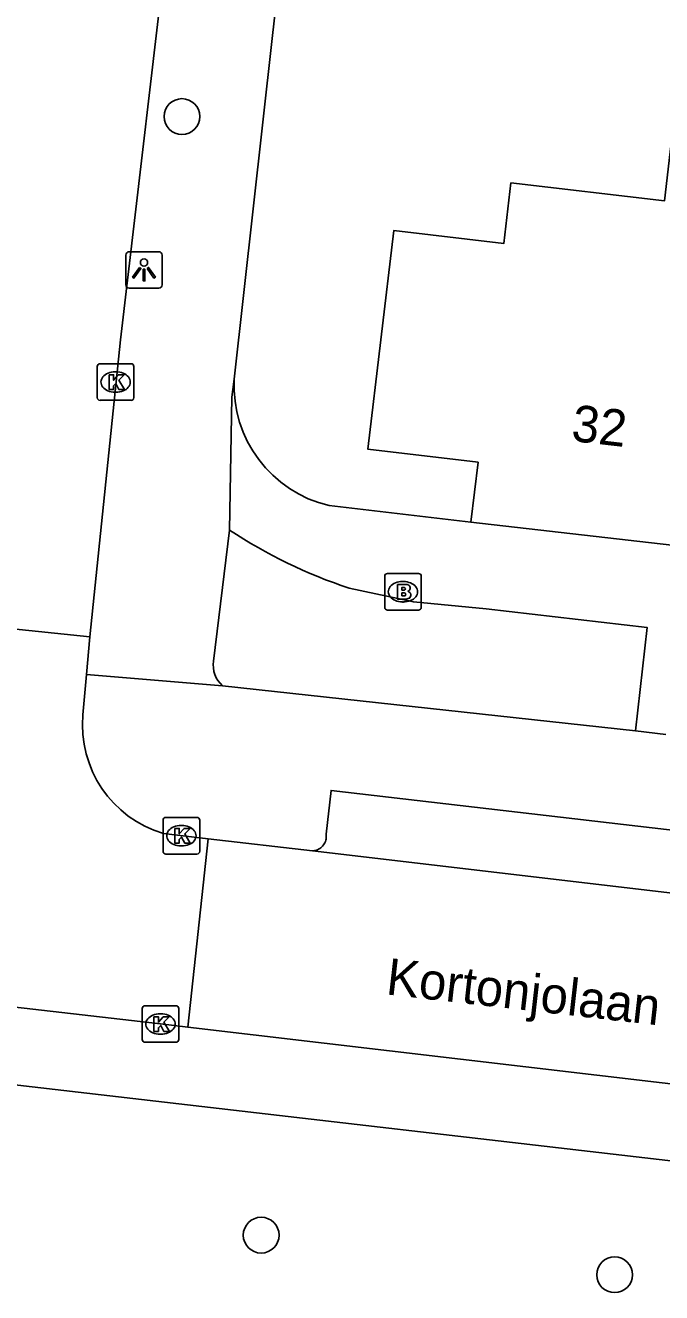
# Model space of a CAD drawing. Extents: x 161696 to 162377, y 380761 to 381673.
# Drawn here: x 162136.47 to 162153.87, y 380909.63 to 380944.28 of the extents above; entities that cross this region are included whole.
import ezdxf

# ---------------------------------------------------------------- set-up
doc = ezdxf.new("R2010")
doc.units = 0
for name, color, linetype in [('IMGEO_Boom', 7, 'Continuous'), ('IMGEO_Brandkraan', 7, 'Continuous'), ('IMGEO_Kolk', 7, 'Continuous'), ('IMGEO_Lichtpunt', 7, 'Continuous'), ('IMGEO_Openbare_ruimte_label', 7, 'Continuous'), ('IMGEO_Pand', 7, 'Continuous'), ('IMGEO_Pand_nummerreeks', 7, 'Continuous'), ('IMGEO_Rijbaan_lokaal_open', 7, 'Continuous'), ('IMGEO_Voetpad_open', 7, 'Continuous')]:
    doc.layers.add(name, color=color, linetype=linetype)

msp = doc.modelspace()

# ---------------------------------------------------------------- linework, layer by layer
at = {"layer": 'IMGEO_Boom'}
for centre in [(162140.755, 380941.79), (162142.92, 380911.207), (162152.583, 380910.124)]:
    msp.add_circle(centre, 0.489, dxfattribs=at)
at = {"layer": 'IMGEO_Brandkraan'}
for p, q in [((162146.296, 380928.371), (162146.296, 380929.223)), ((162146.371, 380929.297), (162147.223, 380929.297)), ((162146.784, 380929.077), (162146.809, 380929.077)), ((162147.297, 380929.223), (162147.297, 380928.371)), ((162147.223, 380928.297), (162146.371, 380928.297)), ((162146.807, 380928.517), (162146.782, 380928.517))]:
    msp.add_line(p, q, dxfattribs=at)
for points in [[(162146.296, 380928.371), (162146.296, 380929.223)], [(162146.371, 380929.297), (162147.223, 380929.297)], [(162146.644, 380928.997), (162146.644, 380928.597), (162146.857, 380928.597)], [(162146.875, 380928.997), (162146.644, 380928.997)], [(162147.297, 380929.223), (162147.297, 380928.371)], [(162146.823, 380928.916), (162146.769, 380928.916), (162146.769, 380928.84)], [(162146.769, 380928.84), (162146.822, 380928.84)], [(162146.831, 380928.764), (162146.769, 380928.764), (162146.769, 380928.683)], [(162146.769, 380928.683), (162146.831, 380928.683)], [(162147.223, 380928.297), (162146.371, 380928.297)]]:
    msp.add_lwpolyline(points, dxfattribs=at)
for centre, radius, start, end in [((162146.373, 380929.221), 0.0765, 91.552, 178.448), ((162146.373, 380929.221), 0.0765, 91.552, 178.448), ((162146.879, 380928.852), 0.145, 59.4692, 91.5367), ((162147.221, 380929.221), 0.0765, 1.552, 88.448), ((162147.221, 380929.221), 0.0765, 1.552, 88.448), ((162146.824, 380928.878), 0.0379, 267.8285, 90.9355), ((162146.832, 380928.723), 0.0404, 269.8759, 90.5077), ((162146.904, 380928.899), 0.0922, 285.5137, 58.1501), ((162146.909, 380928.707), 0.105, 301.3115, 78.989), ((162146.373, 380928.373), 0.0765, 181.552, 268.448), ((162146.373, 380928.373), 0.0765, 181.552, 268.448), ((162146.863, 380928.848), 0.251, 268.6676, 293.5347), ((162147.221, 380928.373), 0.0765, 271.552, 358.448), ((162147.221, 380928.373), 0.0765, 271.552, 358.448)]:
    msp.add_arc(centre, radius, start, end, dxfattribs=at)
for centre, major_axis, ratio, start_param, end_param in [((162146.783, 380928.797), (-0.387, 0.002), 0.722429, 4.712389, 7.853982), ((162146.808, 380928.797), (-0.39, 0.002), 0.717154, 1.570796, 4.712389)]:
    msp.add_ellipse(centre, major_axis=major_axis, ratio=ratio, start_param=start_param, end_param=end_param, dxfattribs=at)
at = {"layer": 'IMGEO_Kolk'}
for p, q in [((162138.439, 380934.105), (162138.439, 380934.957)), ((162138.514, 380935.031), (162139.366, 380935.031)), ((162139.44, 380934.957), (162139.44, 380934.105)), ((162138.927, 380934.811), (162138.952, 380934.811)), ((162138.95, 380934.251), (162138.925, 380934.251)), ((162139.366, 380934.031), (162138.514, 380934.031)), ((162140.238, 380921.701), (162140.238, 380922.553)), ((162140.313, 380922.627), (162141.165, 380922.627)), ((162140.726, 380922.407), (162140.751, 380922.407)), ((162141.239, 380922.553), (162141.239, 380921.701)), ((162140.749, 380921.847), (162140.724, 380921.847)), ((162141.165, 380921.627), (162140.313, 380921.627)), ((162139.667, 380916.553), (162139.667, 380917.405)), ((162139.742, 380917.479), (162140.594, 380917.479)), ((162140.155, 380917.259), (162140.18, 380917.259)), ((162140.668, 380917.405), (162140.668, 380916.553)), ((162140.178, 380916.699), (162140.153, 380916.699)), ((162140.594, 380916.479), (162139.742, 380916.479))]:
    msp.add_line(p, q, dxfattribs=at)
for points in [[(162138.439, 380934.105), (162138.439, 380934.957)], [(162138.514, 380935.031), (162139.366, 380935.031)], [(162139.44, 380934.957), (162139.44, 380934.105)], [(162138.76, 380934.731), (162138.883, 380934.731), (162138.883, 380934.58), (162139.013, 380934.731), (162139.177, 380934.731), (162139.031, 380934.58), (162139.184, 380934.331), (162139.032, 380934.331), (162138.947, 380934.495), (162138.883, 380934.428), (162138.883, 380934.331), (162138.76, 380934.331), (162138.76, 380934.731)], [(162139.366, 380934.031), (162138.514, 380934.031)], [(162140.238, 380921.701), (162140.238, 380922.553)], [(162140.313, 380922.627), (162141.165, 380922.627)], [(162141.239, 380922.553), (162141.239, 380921.701)], [(162140.559, 380922.327), (162140.682, 380922.327), (162140.682, 380922.176), (162140.812, 380922.327), (162140.976, 380922.327), (162140.83, 380922.176), (162140.983, 380921.927), (162140.831, 380921.927), (162140.746, 380922.091), (162140.682, 380922.024), (162140.682, 380921.927), (162140.559, 380921.927), (162140.559, 380922.327)], [(162141.165, 380921.627), (162140.313, 380921.627)], [(162139.667, 380916.553), (162139.667, 380917.405)], [(162139.742, 380917.479), (162140.594, 380917.479)], [(162140.668, 380917.405), (162140.668, 380916.553)], [(162139.988, 380917.179), (162140.111, 380917.179), (162140.111, 380917.028), (162140.241, 380917.179), (162140.405, 380917.179), (162140.259, 380917.028), (162140.412, 380916.779), (162140.26, 380916.779), (162140.175, 380916.943), (162140.111, 380916.876), (162140.111, 380916.779), (162139.988, 380916.779), (162139.988, 380917.179)], [(162140.594, 380916.479), (162139.742, 380916.479)]]:
    msp.add_lwpolyline(points, dxfattribs=at)
for centre, start, end in [((162138.516, 380934.955), 91.552, 178.448), ((162138.516, 380934.955), 91.552, 178.448), ((162139.364, 380934.955), 1.552, 88.448), ((162139.364, 380934.955), 1.552, 88.448), ((162138.516, 380934.107), 181.552, 268.448), ((162138.516, 380934.107), 181.552, 268.448), ((162139.364, 380934.107), 271.552, 358.448), ((162139.364, 380934.107), 271.552, 358.448), ((162140.315, 380922.551), 91.552, 178.448), ((162140.315, 380922.551), 91.552, 178.448), ((162141.163, 380922.551), 1.552, 88.448), ((162141.163, 380922.551), 1.552, 88.448), ((162140.315, 380921.703), 181.552, 268.448), ((162140.315, 380921.703), 181.552, 268.448), ((162141.163, 380921.703), 271.552, 358.448), ((162141.163, 380921.703), 271.552, 358.448), ((162139.744, 380917.403), 91.552, 178.448), ((162139.744, 380917.403), 91.552, 178.448), ((162140.592, 380917.403), 1.552, 88.448), ((162140.592, 380917.403), 1.552, 88.448), ((162139.744, 380916.555), 181.552, 268.448), ((162139.744, 380916.555), 181.552, 268.448), ((162140.592, 380916.555), 271.552, 358.448), ((162140.592, 380916.555), 271.552, 358.448)]:
    msp.add_arc(centre, 0.0765, start, end, dxfattribs=at)
for centre, major_axis, ratio, start_param, end_param in [((162138.926, 380934.531), (-0.387, 0.002), 0.722429, 4.712389, 7.853982), ((162138.951, 380934.531), (-0.39, 0.002), 0.717154, 1.570796, 4.712389), ((162140.725, 380922.127), (-0.387, 0.002), 0.722429, 4.712389, 7.853982), ((162140.75, 380922.127), (-0.39, 0.002), 0.717154, 1.570796, 4.712389), ((162140.154, 380916.979), (-0.387, 0.002), 0.722429, 4.712389, 7.853982), ((162140.179, 380916.979), (-0.39, 0.002), 0.717154, 1.570796, 4.712389)]:
    msp.add_ellipse(centre, major_axis=major_axis, ratio=ratio, start_param=start_param, end_param=end_param, dxfattribs=at)
at = {"layer": 'IMGEO_Lichtpunt'}
for p, q in [((162139.218, 380938), (162139.218, 380937.193)), ((162139.218, 380938), (162139.218, 380937.193)), ((162140.12, 380938.095), (162139.312, 380938.095)), ((162140.12, 380938.095), (162139.312, 380938.095)), ((162140.214, 380937.193), (162140.214, 380938)), ((162140.214, 380937.193), (162140.214, 380938)), ((162139.312, 380937.099), (162140.12, 380937.099)), ((162139.312, 380937.099), (162140.12, 380937.099))]:
    msp.add_line(p, q, dxfattribs=at)
for points in [[(162139.592, 380937.664), (162139.631, 380937.636), (162139.443, 380937.374), (162139.405, 380937.401), (162139.592, 380937.664)], [(162139.804, 380937.636), (162139.842, 380937.663), (162140.029, 380937.401), (162139.99, 380937.373), (162139.804, 380937.636)], [(162139.694, 380937.616), (162139.741, 380937.616), (162139.741, 380937.294), (162139.694, 380937.294), (162139.694, 380937.616)]]:
    msp.add_lwpolyline(points, dxfattribs=at)
msp.add_circle((162139.717, 380937.798), 0.0994, dxfattribs=at)
for centre, start, end in [((162139.312, 380938), 90, 180), ((162139.312, 380938), 90, 180), ((162140.12, 380938), 0, 90), ((162140.12, 380938), 0, 90), ((162139.312, 380937.193), 180, 270), ((162139.312, 380937.193), 180, 270), ((162140.12, 380937.193), 270, 0), ((162140.12, 380937.193), 270, 360)]:
    msp.add_arc(centre, 0.0946, start, end, dxfattribs=at)
at = {"layer": 'IMGEO_Pand'}
for points in [[(162148.655, 380930.7), (162148.848, 380932.339), (162145.84, 380932.694), (162146.545, 380938.673), (162149.553, 380938.318), (162149.749, 380939.976), (162153.942, 380939.481), (162154.414, 380943.502), (162156.661, 380943.237), (162156.19, 380939.216)], [(162155.105, 380929.962), (162148.655, 380930.7)]]:
    msp.add_lwpolyline(points, dxfattribs=at)
at = {"layer": 'IMGEO_Rijbaan_lokaal_open'}
for points in [[(162138.234, 380927.568), (162139.071, 380935.685), (162140.467, 380947.576), (162141.011, 380952.238)], [(162133.754, 380928.026), (162138.234, 380927.568)], [(162138.234, 380927.568), (162138.143, 380926.533)], [(162138.143, 380926.533), (162138.047, 380925.435)], [(162140.247, 380922.188), (162141.468, 380922.045)], [(162141.468, 380922.045), (162140.919, 380916.892)], [(162141.468, 380922.045), (162144.319, 380921.71)], [(162172.418, 380918.461), (162158.501, 380920.045), (162144.319, 380921.71)], [(162140.919, 380916.892), (162140.168, 380916.98), (162128.018, 380918.379), (162127.866, 380918.397)], [(162177.053, 380912.703), (162157.612, 380914.932), (162140.919, 380916.892)]]:
    msp.add_lwpolyline(points, dxfattribs=at)
msp.add_arc((162141.131, 380925.156), 3.097, 174.8299, 253.4091, dxfattribs=at)
at = {"layer": 'IMGEO_Voetpad_open'}
for points in [[(162144.543, 380955.637), (162143.224, 380943.926), (162142.182, 380934.606)], [(162142.182, 380934.606), (162142.115, 380934.119), (162142.058, 380930.483)], [(162144.778, 380931.153), (162148.655, 380930.7)], [(162141.62, 380926.9), (162142.058, 380930.483)], [(162145.325, 380928.896), (162147.083, 380928.518), (162149.069, 380928.327), (162153.474, 380927.818), (162153.157, 380924.996)], [(162141.863, 380926.228), (162138.143, 380926.533)], [(162153.157, 380924.996), (162141.863, 380926.228)], [(162153.979, 380924.897), (162153.157, 380924.996)], [(162144.319, 380921.71), (162144.355, 380921.713), (162144.39, 380921.72), (162144.424, 380921.729), (162144.458, 380921.742), (162144.49, 380921.757), (162144.521, 380921.776), (162144.55, 380921.797), (162144.577, 380921.82), (162144.601, 380921.846), (162144.624, 380921.874), (162144.644, 380921.904), (162144.661, 380921.935), (162144.675, 380921.968), (162144.686, 380922.002), (162144.694, 380922.037), (162144.699, 380922.072), (162144.701, 380922.108), (162144.699, 380922.144), (162144.696, 380922.171), (162144.831, 380923.365), (162172.178, 380920.182)], [(162130.514, 380915.971), (162162.923, 380912.217)]]:
    msp.add_lwpolyline(points, dxfattribs=at)
for centre, radius, start, end in [((162145.556, 380934.44), 3.378, 177.1835, 256.6889), ((162149.643, 380941.941), 13.741, 236.4965, 251.6856), ((162142.332, 380926.778), 0.722, 170.2394, 229.5213)]:
    msp.add_arc(centre, radius, start, end, dxfattribs=at)

# ---------------------------------------------------------------- texts
at = {"layer": 'IMGEO_Openbare_ruimte_label'}
msp.add_text('Kortonjolaan', height=1, rotation=353.5143, dxfattribs=at).set_placement((162146.309, 380917.792))
at = {"layer": 'IMGEO_Pand_nummerreeks'}
msp.add_text('32', height=1, rotation=353.4224, dxfattribs=at).set_placement((162151.374, 380932.924))

doc.saveas('drawing.dxf')
